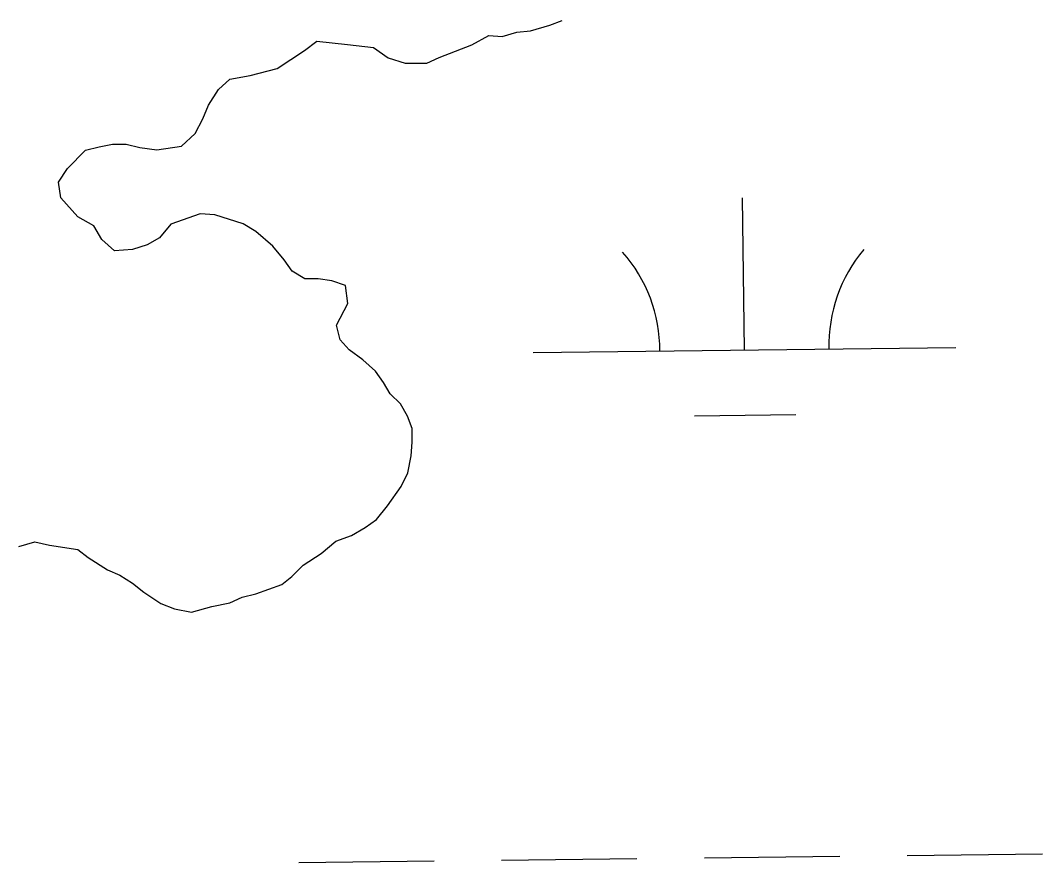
# Model space of a CAD drawing. Extents: x 3684037 to 3722149, y 433263 to 459021.
# Drawn here: x 3688593.8 to 3688835.6, y 448158 to 448357.3 of the extents above; entities that cross this region are included whole.
import ezdxf

# ---------------------------------------------------------------- set-up
doc = ezdxf.new("R2010")
doc.units = 0
doc.layers.add('V-TOPO-SHOR', color=7, linetype='Continuous')
doc.layers.add('V-WETL-SWMP', color=7, linetype='Continuous')

msp = doc.modelspace()

# ---------------------------------------------------------------- linework, layer by layer
at = {"layer": 'V-TOPO-SHOR'}
for p, q in [((3688719.04, 448356.18), (3688721.97, 448357.27)), ((3688711.28, 448354.53), (3688714.49, 448354.82)), ((3688714.49, 448354.82), (3688719.04, 448356.18)), ((3688660.97, 448350.19), (3688663.9, 448352.35)), ((3688663.9, 448352.35), (3688671.14, 448351.6)), ((3688700.59, 448351.52), (3688704.59, 448353.68)), ((3688704.59, 448353.68), (3688707.81, 448353.44)), ((3688707.81, 448353.44), (3688711.28, 448354.53)), ((3688654.57, 448345.87), (3688660.97, 448350.19)), ((3688671.14, 448351.6), (3688677.3, 448350.83)), ((3688677.3, 448350.83), (3688680.8, 448348.44)), ((3688692.85, 448348.52), (3688700.59, 448351.52)), ((3688680.8, 448348.44), (3688684.82, 448347.13)), ((3688689.91, 448347.16), (3688692.85, 448348.52)), ((3688648.16, 448344.22), (3688654.57, 448345.87)), ((3688684.82, 448347.13), (3688689.91, 448347.16)), ((3688640.68, 448340.96), (3688643.34, 448343.39)), ((3688643.34, 448343.39), (3688648.16, 448344.22)), ((3688638.3, 448337.2), (3688640.68, 448340.96)), ((3688636.98, 448333.98), (3688638.3, 448337.2)), ((3688635.13, 448330.48), (3688636.98, 448333.98)), ((3688631.93, 448327.52), (3688635.13, 448330.48)), ((3688604.92, 448322.26), (3688609.18, 448326.57)), ((3688609.18, 448326.57), (3688612.39, 448327.39)), ((3688612.39, 448327.39), (3688615.6, 448327.95)), ((3688615.6, 448327.95), (3688618.81, 448327.97)), ((3688618.81, 448327.97), (3688622.03, 448327.19)), ((3688622.03, 448327.19), (3688626.05, 448326.68)), ((3688626.05, 448326.68), (3688631.93, 448327.52)), ((3688602.8, 448319.03), (3688604.92, 448322.26)), ((3688603.36, 448315.29), (3688602.8, 448319.03)), ((3688607.4, 448310.76), (3688603.36, 448315.29)), ((3688636.32, 448311.48), (3688629.37, 448309.03)), ((3688639.8, 448311.23), (3688636.32, 448311.48)), ((3688646.51, 448309.13), (3688639.8, 448311.23)), ((3688611.17, 448308.64), (3688607.4, 448310.76)), ((3688629.37, 448309.03), (3688626.71, 448305.8)), ((3688649.46, 448307.28), (3688646.51, 448309.13)), ((3688613.06, 448305.44), (3688611.17, 448308.64)), ((3688653.5, 448303.82), (3688649.46, 448307.28)), ((3688616.02, 448302.78), (3688613.06, 448305.44)), ((3688623.78, 448304.17), (3688620.31, 448303.08)), ((3688626.71, 448305.8), (3688623.78, 448304.17)), ((3688620.31, 448303.08), (3688616.02, 448302.78)), ((3688656.2, 448300.63), (3688653.5, 448303.82)), ((3688658.09, 448297.96), (3688656.2, 448300.63)), ((3688661.05, 448296.11), (3688658.09, 448297.96)), ((3688664.26, 448296.13), (3688661.05, 448296.11)), ((3688667.48, 448295.61), (3688664.26, 448296.13)), ((3688670.7, 448294.56), (3688667.48, 448295.61)), ((3688671.26, 448290.28), (3688670.7, 448294.56)), ((3688668.61, 448285.18), (3688671.26, 448290.28)), ((3688669.44, 448281.7), (3688668.61, 448285.18)), ((3688671.6, 448279.31), (3688669.44, 448281.7)), ((3688674.83, 448276.92), (3688671.6, 448279.31)), ((3688677.79, 448274.26), (3688674.83, 448276.92)), ((3688679.68, 448271.59), (3688677.79, 448274.26)), ((3688681.3, 448268.93), (3688679.68, 448271.59)), ((3688683.73, 448266.53), (3688681.3, 448268.93)), ((3688685.35, 448263.6), (3688683.73, 448266.53)), ((3688686.44, 448260.66), (3688685.35, 448263.6)), ((3688686.46, 448257.44), (3688686.44, 448260.66)), ((3688686.22, 448254.23), (3688686.46, 448257.44)), ((3688685.44, 448250.21), (3688686.22, 448254.23)), ((3688683.85, 448246.99), (3688685.44, 448250.21)), ((3688680.67, 448242.41), (3688683.85, 448246.99)), ((3688678.01, 448239.18), (3688680.67, 448242.41)), ((3688675.35, 448237.29), (3688678.01, 448239.18)), ((3688672.14, 448235.4), (3688675.35, 448237.29)), ((3688593.44, 448232.76), (3688597.18, 448233.85)), ((3688597.18, 448233.85), (3688600.67, 448233.07)), ((3688664.94, 448231.07), (3688668.4, 448234.04)), ((3688668.4, 448234.04), (3688672.14, 448235.4)), ((3688600.67, 448233.07), (3688607.37, 448232.04)), ((3688607.37, 448232.04), (3688609.79, 448230.18)), ((3688609.79, 448230.18), (3688614.36, 448227.27)), ((3688660.68, 448228.36), (3688664.94, 448231.07)), ((3688614.36, 448227.27), (3688617.32, 448225.95)), ((3688658.02, 448225.67), (3688660.68, 448228.36)), ((3688617.32, 448225.95), (3688620.27, 448224.09)), ((3688620.27, 448224.09), (3688622.96, 448221.97)), ((3688655.62, 448223.78), (3688658.02, 448225.67)), ((3688622.96, 448221.97), (3688627, 448219.31)), ((3688646.27, 448220.77), (3688649.47, 448221.6)), ((3688649.47, 448221.6), (3688655.62, 448223.78)), ((3688627, 448219.31), (3688630.22, 448218)), ((3688639.05, 448218.59), (3688643.33, 448219.42)), ((3688643.33, 448219.42), (3688646.27, 448220.77)), ((3688630.22, 448218), (3688634.24, 448217.22)), ((3688634.24, 448217.22), (3688639.05, 448218.59))]:
    msp.add_line(p, q, dxfattribs=at)
at = {"layer": 'V-WETL-SWMP'}
for p, q in [((3688719.04, 448356.18), (3688721.97, 448357.27)), ((3688711.28, 448354.53), (3688714.49, 448354.82)), ((3688714.49, 448354.82), (3688719.04, 448356.18)), ((3688660.97, 448350.19), (3688663.9, 448352.35)), ((3688663.9, 448352.35), (3688671.14, 448351.6)), ((3688700.59, 448351.52), (3688704.59, 448353.68)), ((3688704.59, 448353.68), (3688707.81, 448353.44)), ((3688707.81, 448353.44), (3688711.28, 448354.53)), ((3688654.57, 448345.87), (3688660.97, 448350.19)), ((3688671.14, 448351.6), (3688677.3, 448350.83)), ((3688677.3, 448350.83), (3688680.8, 448348.44)), ((3688692.85, 448348.52), (3688700.59, 448351.52)), ((3688680.8, 448348.44), (3688684.82, 448347.13)), ((3688689.91, 448347.16), (3688692.85, 448348.52)), ((3688648.16, 448344.22), (3688654.57, 448345.87)), ((3688684.82, 448347.13), (3688689.91, 448347.16)), ((3688640.68, 448340.96), (3688643.34, 448343.39)), ((3688643.34, 448343.39), (3688648.16, 448344.22)), ((3688638.3, 448337.2), (3688640.68, 448340.96)), ((3688636.98, 448333.98), (3688638.3, 448337.2)), ((3688635.13, 448330.48), (3688636.98, 448333.98)), ((3688631.93, 448327.52), (3688635.13, 448330.48)), ((3688604.92, 448322.26), (3688609.18, 448326.57)), ((3688609.18, 448326.57), (3688612.39, 448327.39)), ((3688612.39, 448327.39), (3688615.6, 448327.95)), ((3688615.6, 448327.95), (3688618.81, 448327.97)), ((3688618.81, 448327.97), (3688622.03, 448327.19)), ((3688622.03, 448327.19), (3688626.05, 448326.68)), ((3688626.05, 448326.68), (3688631.93, 448327.52)), ((3688602.8, 448319.03), (3688604.92, 448322.26)), ((3688603.36, 448315.29), (3688602.8, 448319.03)), ((3688607.4, 448310.76), (3688603.36, 448315.29)), ((3688765.09, 448279.26), (3688764.67, 448315.26)), ((3688636.32, 448311.48), (3688629.37, 448309.03)), ((3688639.8, 448311.23), (3688636.32, 448311.48)), ((3688646.51, 448309.13), (3688639.8, 448311.23)), ((3688611.17, 448308.64), (3688607.4, 448310.76)), ((3688629.37, 448309.03), (3688626.71, 448305.8)), ((3688649.46, 448307.28), (3688646.51, 448309.13)), ((3688613.06, 448305.44), (3688611.17, 448308.64)), ((3688653.5, 448303.82), (3688649.46, 448307.28)), ((3688616.02, 448302.78), (3688613.06, 448305.44)), ((3688623.78, 448304.17), (3688620.31, 448303.08)), ((3688626.71, 448305.8), (3688623.78, 448304.17)), ((3688620.31, 448303.08), (3688616.02, 448302.78)), ((3688656.2, 448300.63), (3688653.5, 448303.82)), ((3688658.09, 448297.96), (3688656.2, 448300.63)), ((3688661.05, 448296.11), (3688658.09, 448297.96)), ((3688664.26, 448296.13), (3688661.05, 448296.11)), ((3688667.48, 448295.61), (3688664.26, 448296.13)), ((3688670.7, 448294.56), (3688667.48, 448295.61)), ((3688671.26, 448290.28), (3688670.7, 448294.56)), ((3688668.61, 448285.18), (3688671.26, 448290.28)), ((3688669.44, 448281.7), (3688668.61, 448285.18)), ((3688671.6, 448279.31), (3688669.44, 448281.7)), ((3688715.1, 448278.68), (3688815.09, 448279.84)), ((3688674.83, 448276.92), (3688671.6, 448279.31)), ((3688677.79, 448274.26), (3688674.83, 448276.92)), ((3688679.68, 448271.59), (3688677.79, 448274.26)), ((3688681.3, 448268.93), (3688679.68, 448271.59)), ((3688683.73, 448266.53), (3688681.3, 448268.93)), ((3688685.35, 448263.6), (3688683.73, 448266.53)), ((3688686.44, 448260.66), (3688685.35, 448263.6)), ((3688753.27, 448263.69), (3688777.27, 448263.97)), ((3688686.46, 448257.44), (3688686.44, 448260.66)), ((3688686.22, 448254.23), (3688686.46, 448257.44)), ((3688685.44, 448250.21), (3688686.22, 448254.23)), ((3688683.85, 448246.99), (3688685.44, 448250.21)), ((3688680.67, 448242.41), (3688683.85, 448246.99)), ((3688678.01, 448239.18), (3688680.67, 448242.41)), ((3688675.35, 448237.29), (3688678.01, 448239.18)), ((3688672.14, 448235.4), (3688675.35, 448237.29)), ((3688593.44, 448232.76), (3688597.18, 448233.85)), ((3688597.18, 448233.85), (3688600.67, 448233.07)), ((3688664.94, 448231.07), (3688668.4, 448234.04)), ((3688668.4, 448234.04), (3688672.14, 448235.4)), ((3688600.67, 448233.07), (3688607.37, 448232.04)), ((3688607.37, 448232.04), (3688609.79, 448230.18)), ((3688609.79, 448230.18), (3688614.36, 448227.27)), ((3688660.68, 448228.36), (3688664.94, 448231.07)), ((3688614.36, 448227.27), (3688617.32, 448225.95)), ((3688658.02, 448225.67), (3688660.68, 448228.36)), ((3688617.32, 448225.95), (3688620.27, 448224.09)), ((3688620.27, 448224.09), (3688622.96, 448221.97)), ((3688655.62, 448223.78), (3688658.02, 448225.67)), ((3688622.96, 448221.97), (3688627, 448219.31)), ((3688646.27, 448220.77), (3688649.47, 448221.6)), ((3688649.47, 448221.6), (3688655.62, 448223.78)), ((3688627, 448219.31), (3688630.22, 448218)), ((3688639.05, 448218.59), (3688643.33, 448219.42)), ((3688643.33, 448219.42), (3688646.27, 448220.77)), ((3688630.22, 448218), (3688634.24, 448217.22)), ((3688634.24, 448217.22), (3688639.05, 448218.59)), ((3688707.65, 448158.52), (3688739.65, 448158.89)), ((3688755.65, 448159.07), (3688787.64, 448159.45)), ((3688803.64, 448159.63), (3688835.64, 448160)), ((3688659.65, 448157.96), (3688691.65, 448158.33))]:
    msp.add_line(p, q, dxfattribs=at)
for centre, start, end in [((3688709.85, 448279.1), 359.8949, 41.4385), ((3688820.33, 448280.38), 139.8949, 181.4385)]:
    msp.add_arc(centre, 35.25, start, end, dxfattribs=at)

doc.saveas('drawing.dxf')
